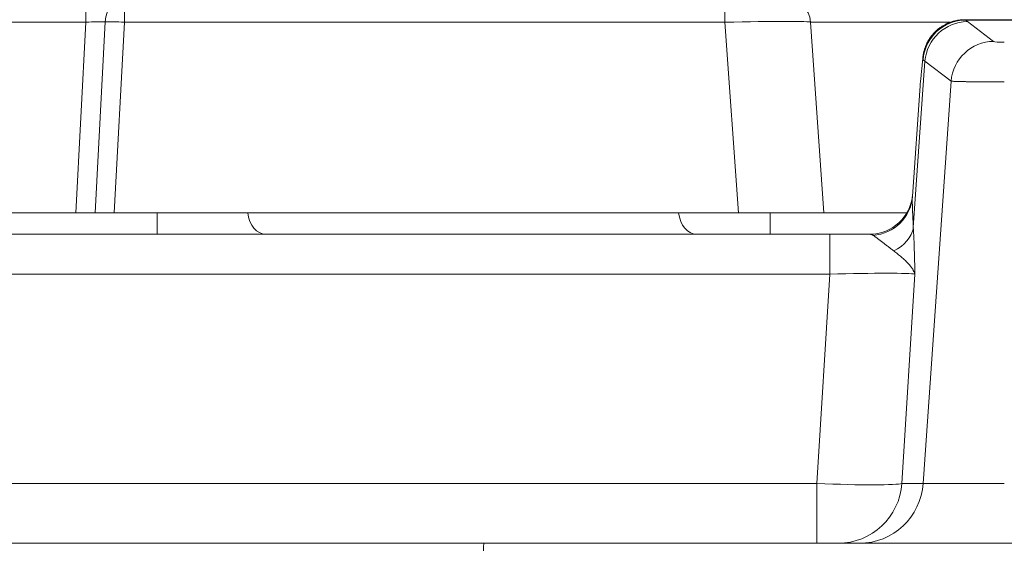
# Model space of a CAD drawing. Header units: millimetres. Extents: x -10 to 594, y 0 to 420.
# Tile 612 of 656: x 450 to 462, y 141 to 147. Entities that reach past the tile are written whole.
import ezdxf

# ---------------------------------------------------------------- set-up
doc = ezdxf.new("R2010")
doc.units = ezdxf.units.MM
doc.layers.add('1', color=7, linetype='Continuous', true_color=0xffffff)
doc.styles.add('Calibri', font='txt')
doc.dimstyles.get("Standard").update_dxf_attribs({"dimtxt": 0.18, "dimasz": 0.18, "dimexe": 0.18, "dimexo": 0.0625, "dimgap": 0.09, "dimtad": 0, "dimtih": 1, "dimtoh": 1, "dimdec": 4, "dimzin": 0, "dimdsep": 46, "dimtxsty": 'Standard', "dimcen": 0.09, "dimadec": 0, "dimazin": 0, "dimtfac": 1, "dimtdec": 4, "dimtofl": 0, "dimtmove": 0, "dimatfit": 3, "dimfxl": 0, "dimtolj": 1, "dimtzin": 0, "dimarcsym": 0})

# ---------------------------------------------------------------- blocks, each defined once
blk = doc.blocks.new('_U14')
at = {"layer": '1', "color": 18, "lineweight": 13}
for p, q in [((426.917, 131.344), (426.917, 193.658)), ((499.013, 131.344), (499.013, 193.658)), ((426.917, 191.658), (456.738, 191.658)), ((499.013, 191.658), (469.191, 191.658))]:
    blk.add_line(p, q, dxfattribs=at)
at = {"layer": '1', "color": 18}
for points in [[(426.917, 191.658), (430.417, 192.596), (430.417, 190.72)], [(499.013, 191.658), (495.513, 190.72), (495.513, 192.596)]]:
    blk.add_solid(points, dxfattribs=at)
at = {"layer": '1', "color": 18, "linetype": 'Continuous', "lineweight": 13, "char_height": 3.5, "attachment_point": 7, "line_spacing_factor": 1.399613, "style": 'Calibri'}
for s, insert in [('\\fCalibri|b0|i0;\\W1.0000;1.44', (458.424, 188.674)), ('\\fCalibri|b0|i0;\\W1.0000;DEFLATED TUBE WIDTH', (436.94, 181.665))]:
    blk.add_mtext(s, dxfattribs=dict(at, insert=insert))

msp = doc.modelspace()

# ---------------------------------------------------------------- linework, layer by layer
at = {"layer": '1', "color": 155, "linetype": 'Continuous', "lineweight": 13}
for p, q in [((450.828, 147.34), (450.828, 147.061)), ((451.275, 147.34), (451.275, 147.061)), ((458.274, 147.34), (458.274, 147.061)), ((450.828, 147.061), (447.302, 147.061)), ((450.711, 144.84), (450.828, 147.061)), ((450.935, 144.84), (451.051, 147.065)), ((451.275, 147.061), (451.158, 144.84)), ((458.274, 147.061), (451.275, 147.061)), ((458.43, 144.84), (458.274, 147.061)), ((459.272, 147.061), (460.896, 147.061)), ((464.849, 147.086), (461.08, 147.086)), ((461.099, 147.068), (461.404, 146.837)), ((460.604, 146.605), (460.469, 144.667)), ((460.58, 146.625), (460.578, 146.625)), ((460.909, 146.374), (460.604, 146.605)), ((460.583, 141.687), (460.909, 146.374)), ((451.656, 144.59), (451.656, 144.84)), ((458.799, 144.59), (458.799, 144.84)), ((459.497, 144.59), (459.497, 144.125)), ((459.497, 144.125), (446.994, 144.125)), ((459.346, 141.687), (459.497, 144.125)), ((460.487, 144.125), (460.336, 141.687)), ((447.164, 141.687), (459.346, 141.687)), ((459.346, 140.99), (459.346, 141.687)), ((460.336, 141.687), (460.583, 141.687)), ((460.583, 141.687), (461.529, 141.687))]:
    msp.add_line(p, q, dxfattribs=at)
at = {"layer": '1', "color": 155, "linetype": 'Continuous', "lineweight": 18}
for p, q in [((459.272, 147.061), (459.427, 144.84)), ((461.069, 147.09), (461.077, 147.09)), ((461.077, 147.09), (464.852, 147.09)), ((460.458, 145.029), (460.548, 146.32)), ((450.711, 144.84), (447.419, 144.84)), ((450.711, 144.84), (450.935, 144.84)), ((451.158, 144.84), (450.935, 144.84)), ((451.158, 144.84), (458.43, 144.84)), ((459.427, 144.84), (458.43, 144.84)), ((459.427, 144.84), (460.394, 144.84)), ((446.994, 144.59), (459.497, 144.59)), ((459.497, 144.59), (459.961, 144.59))]:
    msp.add_line(p, q, dxfattribs=at)
for centre, radius, start, end in [((458.973, 147.04), 0.3, 4, 90), ((459.961, 145.09), 0.5, 270, 356)]:
    msp.add_arc(centre, radius, start, end, dxfattribs=at)
at = {"layer": '1', "color": 155, "linetype": 'Continuous', "lineweight": 13}
for centre, major_axis, ratio, start_param, end_param in [((451.275, 147.04), (0, 0.3), 0.747065, 0, 1.485274), ((450.826, 147.04), (0.301, 0.016), 0.068897, 0.718794, 1.559863), ((451.275, 147.04), (-0.3, 0.016), 0.069661, 4.716049, 5.557117), ((458.271, 147.04), (1.001, 0.021), 0.020826, 0.00102, 1.56695), ((461.08, 146.588), (0.394, 0.308), 0.993897, 0.910894, 2.405672), ((461.099, 146.57), (-0.302, -0.398), 0.98968, 3.795427, 5.286158), ((465.427, 147.112), (4.357, 0), 0.08749, 3.209792, 3.256452), ((461.404, 146.339), (-0.302, -0.398), 0.98968, 3.795427, 5.286158), ((461.529, 146.838), (-0.126, 0), 0.08749, 0.114859, 1.570796), ((459.959, 145.064), (0.499, -0.035), 0.976957, 4.863076, 6.283185), ((452.922, 144.89), (0, -0.3), 0.707107, 4.879838, 6.283185), ((457.943, 144.89), (0, -0.3), 0.707107, 4.879838, 6.283185), ((459.974, 144.702), (0.499, 0.032), 0.742313, 5.22945, 6.102598), ((459.49, 144.09), (1.004, 0.031), 0.034514, 0.117723, 1.563273), ((459.345, 141.74), (-0.999, 0.046), 0.052205, 1.574298, 3.019848), ((459.593, 141.74), (0, 0.75), 0.992696, 3.141593, 4.642576), ((459.841, 141.74), (0, -0.75), 0.992696, 0, 1.500983)]:
    msp.add_ellipse(centre, major_axis=major_axis, ratio=ratio, start_param=start_param, end_param=end_param, dxfattribs=at)
at = {"layer": '1', "color": 155, "linetype": 'Continuous', "lineweight": 18}
msp.add_ellipse((461.077, 146.59), major_axis=(0, 0.5), ratio=0.997935, start_param=0, end_param=1.500983, dxfattribs=at)
for points, knots in [([(460.903, 147.061), (460.891, 147.057), (460.879, 147.053), (460.857, 147.043), (460.846, 147.037), (460.824, 147.026), (460.803, 147.013), (460.783, 147), (460.769, 146.989), (460.764, 146.985), (460.757, 146.979), (460.754, 146.977), (460.75, 146.973), (460.738, 146.964), (460.727, 146.953), (460.711, 146.936), (460.694, 146.919), (460.672, 146.891), (460.652, 146.862), (460.641, 146.842), (460.634, 146.828), (460.632, 146.826), (460.629, 146.82), (460.625, 146.812), (460.622, 146.804), (460.615, 146.788), (460.61, 146.777), (460.604, 146.76), (460.602, 146.754), (460.599, 146.743), (460.597, 146.737), (460.592, 146.72), (460.589, 146.708), (460.586, 146.69), (460.585, 146.685), (460.583, 146.673), (460.581, 146.661), (460.58, 146.646), (460.579, 146.635), (460.579, 146.631), (460.578, 146.628), (460.578, 146.626), (460.578, 146.625)], [0, 0, 0, 0, 0.0625, 0.0625, 0.125, 0.125, 0.1875, 0.25, 0.25, 0.28125, 0.28125, 0.296875, 0.296875, 0.3125, 0.375, 0.375, 0.4375, 0.5, 0.5625, 0.625, 0.625, 0.640625, 0.640625, 0.65625, 0.6875, 0.6875, 0.75, 0.75, 0.78125, 0.78125, 0.8125, 0.8125, 0.875, 0.875, 0.90625, 0.90625, 0.9375, 0.96875, 0.984375, 0.992188, 0.992188, 1, 1, 1, 1]), ([(461.069, 147.09), (461.062, 147.09), (461.051, 147.09), (461.04, 147.089), (461.033, 147.089), (461.03, 147.088), (461.012, 147.087), (460.998, 147.085), (460.97, 147.08), (460.943, 147.074), (460.916, 147.066), (460.903, 147.061)], [0, 0, 0, 0, 0.125, 0.1875, 0.1875, 0.25, 0.25, 0.5, 0.5, 0.75, 1, 1, 1, 1]), ([(460.578, 146.625), (460.577, 146.609), (460.575, 146.593), (460.572, 146.562), (460.571, 146.547), (460.567, 146.518), (460.566, 146.504), (460.564, 146.483), (460.563, 146.476), (460.562, 146.466), (460.562, 146.463), (460.561, 146.456), (460.561, 146.453), (460.559, 146.437), (460.558, 146.424), (460.555, 146.401), (460.554, 146.39), (460.552, 146.368), (460.55, 146.348), (460.549, 146.329), (460.548, 146.32)], [0, 0, 0, 0, 0.125, 0.125, 0.25, 0.25, 0.375, 0.375, 0.4375, 0.4375, 0.46875, 0.46875, 0.5, 0.5, 0.625, 0.625, 0.75, 0.75, 0.875, 1, 1, 1, 1]), ([(444.108, 140.99), (444.574, 140.99), (445.041, 140.99), (445.976, 140.99), (446.444, 140.99), (447.383, 140.99), (447.853, 140.99), (448.796, 140.99), (449.268, 140.99), (450.215, 140.99), (450.689, 140.99), (451.639, 140.99), (452.115, 140.99), (453.069, 140.99), (453.547, 140.99), (454.504, 140.99), (454.984, 140.99), (455.465, 140.99)], [0, 0, 0, 0, 0.125, 0.125, 0.25, 0.25, 0.375, 0.375, 0.5, 0.5, 0.625, 0.625, 0.75, 0.75, 0.875, 0.875, 1, 1, 1, 1]), ([(455.465, 140.99), (455.777, 140.99), (456.09, 140.99), (456.715, 140.99), (457.027, 140.99), (457.965, 140.99), (458.59, 140.99), (459.84, 140.99), (460.465, 140.99), (461.402, 140.99), (461.715, 140.99), (462.184, 140.99), (462.34, 140.99), (462.652, 140.99), (462.809, 140.99), (462.965, 140.99)], [0, 0, 0, 0, 0.125, 0.125, 0.25, 0.25, 0.5, 0.5, 0.75, 0.75, 0.875, 0.875, 0.9375, 0.9375, 1, 1, 1, 1])]:
    msp.add_open_spline(points, degree=3, knots=knots, dxfattribs=at)
at = {"layer": '1', "color": 155, "linetype": 'Continuous', "lineweight": 13}
for points in [[(461.077, 147.09), (461.078, 147.09), (461.079, 147.089), (461.08, 147.086)], [(460.583, 146.623), (460.582, 146.624), (460.581, 146.625), (460.58, 146.625)], [(460.604, 146.605), (460.595, 146.611), (460.588, 146.617), (460.583, 146.623)]]:
    msp.add_open_spline(points, degree=3, dxfattribs=at)
for points, knots in [([(461.529, 146.364), (461.51, 146.364), (461.491, 146.364), (461.467, 146.364), (461.463, 146.364), (461.453, 146.364), (461.448, 146.364), (461.434, 146.364), (461.425, 146.364), (461.397, 146.364), (461.361, 146.365), (461.325, 146.365), (461.298, 146.365), (461.285, 146.365), (461.272, 146.365), (461.266, 146.365), (461.264, 146.365), (461.259, 146.365), (461.257, 146.365), (461.238, 146.365), (461.221, 146.366), (461.189, 146.366), (461.173, 146.366), (461.143, 146.367), (461.128, 146.367), (461.107, 146.367), (461.1, 146.367), (461.092, 146.367), (461.09, 146.367), (461.087, 146.367), (461.082, 146.368), (461.077, 146.368), (461.06, 146.368), (461.048, 146.368), (461.025, 146.369), (461.014, 146.369), (460.994, 146.37), (460.984, 146.37), (460.973, 146.37), (460.971, 146.37), (460.968, 146.37), (460.967, 146.37), (460.965, 146.37), (460.964, 146.371), (460.959, 146.371), (460.955, 146.371), (460.944, 146.371), (460.931, 146.372), (460.922, 146.373), (460.914, 146.373), (460.911, 146.374), (460.909, 146.374)], [0, 0, 0, 0, 0.0625, 0.0625, 0.078125, 0.078125, 0.09375, 0.09375, 0.125, 0.125, 0.1875, 0.25, 0.25, 0.28125, 0.296875, 0.296875, 0.304688, 0.304688, 0.3125, 0.3125, 0.375, 0.375, 0.4375, 0.4375, 0.5, 0.5, 0.53125, 0.53125, 0.539062, 0.539062, 0.546875, 0.5625, 0.5625, 0.625, 0.625, 0.6875, 0.6875, 0.75, 0.75, 0.765625, 0.765625, 0.773437, 0.773437, 0.78125, 0.78125, 0.8125, 0.8125, 0.875, 0.9375, 0.9375, 1, 1, 1, 1]), ([(460.458, 145.029), (460.458, 145.022), (460.457, 145.014), (460.457, 144.999), (460.457, 144.994), (460.457, 144.986), (460.457, 144.984), (460.457, 144.978), (460.457, 144.975), (460.457, 144.96), (460.457, 144.948), (460.458, 144.92), (460.458, 144.905), (460.46, 144.874), (460.46, 144.858), (460.461, 144.832), (460.462, 144.823), (460.462, 144.809), (460.462, 144.805), (460.463, 144.796), (460.463, 144.791), (460.464, 144.768), (460.465, 144.748), (460.467, 144.708), (460.468, 144.688), (460.469, 144.667)], [0, 0, 0, 0, 0.125, 0.125, 0.1875, 0.1875, 0.21875, 0.21875, 0.25, 0.25, 0.375, 0.375, 0.5, 0.5, 0.625, 0.625, 0.6875, 0.6875, 0.71875, 0.71875, 0.75, 0.75, 0.875, 0.875, 1, 1, 1, 1]), ([(460, 144.577), (459.993, 144.581), (459.987, 144.584), (459.974, 144.589), (459.967, 144.59), (459.961, 144.59)], [0, 0, 0, 0, 0.5, 0.5, 1, 1, 1, 1]), ([(460.242, 144.396), (460.23, 144.404), (460.219, 144.413), (460.197, 144.43), (460.186, 144.438), (460.163, 144.456), (460.152, 144.464), (460.13, 144.481), (460.12, 144.489), (460.099, 144.505), (460.088, 144.513), (460.068, 144.529), (460.059, 144.536), (460.045, 144.546), (460.041, 144.55), (460.034, 144.554), (460.032, 144.556), (460.028, 144.559), (460.026, 144.56), (460.015, 144.568), (460.008, 144.573), (460, 144.577)], [0, 0, 0, 0, 0.125, 0.125, 0.25, 0.25, 0.375, 0.375, 0.5, 0.5, 0.625, 0.625, 0.75, 0.75, 0.8125, 0.8125, 0.84375, 0.84375, 0.875, 0.875, 1, 1, 1, 1]), ([(460.469, 144.667), (460.472, 144.627), (460.474, 144.586), (460.477, 144.521), (460.478, 144.499), (460.479, 144.454), (460.48, 144.432), (460.482, 144.363), (460.483, 144.316), (460.485, 144.245), (460.485, 144.221), (460.486, 144.185), (460.486, 144.167), (460.487, 144.146), (460.487, 144.135), (460.487, 144.131), (460.487, 144.128), (460.487, 144.126), (460.487, 144.125)], [0, 0, 0, 0, 0.25, 0.25, 0.375, 0.375, 0.5, 0.5, 0.75, 0.75, 0.875, 0.875, 0.9375, 0.96875, 0.984375, 0.992187, 0.992187, 1, 1, 1, 1]), ([(460.487, 144.125), (460.487, 144.125), (460.487, 144.126), (460.486, 144.127), (460.486, 144.129), (460.484, 144.134), (460.481, 144.144), (460.477, 144.152), (460.474, 144.16), (460.472, 144.163), (460.469, 144.168), (460.465, 144.177), (460.46, 144.185), (460.453, 144.196), (460.449, 144.202), (460.441, 144.213), (460.437, 144.218), (460.423, 144.235), (460.413, 144.246), (460.4, 144.26), (460.397, 144.263), (460.391, 144.269), (460.389, 144.271), (460.38, 144.28), (460.374, 144.286), (460.356, 144.303), (460.343, 144.314), (460.315, 144.337), (460.301, 144.349), (460.272, 144.372), (460.257, 144.384), (460.242, 144.396)], [0, 0, 0, 0, 0.007813, 0.007813, 0.015625, 0.03125, 0.0625, 0.125, 0.125, 0.15625, 0.15625, 0.1875, 0.25, 0.25, 0.3125, 0.3125, 0.375, 0.375, 0.5, 0.5, 0.53125, 0.53125, 0.5625, 0.5625, 0.625, 0.625, 0.75, 0.75, 0.875, 0.875, 1, 1, 1, 1]), ([(455.454, 140.538), (455.455, 140.66), (455.456, 140.777), (455.46, 140.943), (455.462, 140.99), (455.465, 140.99)], [0, 0, 0, 0, 0.5, 0.5, 1, 1, 1, 1])]:
    msp.add_open_spline(points, degree=3, knots=knots, dxfattribs=at)

# ---------------------------------------------------------------- dimensions: what is measured, and where the dimension line sits
at = {"layer": '1', "color": 18, "linetype": 'Continuous', "lineweight": 13}
dim = msp.add_linear_dim(base=(426.917, 191.658), p1=(499.013, 131.344), p2=(426.917, 131.344), text=' <> \\P\\fCalibri|b0|i0;\\C18;{\\H1.00x;\\fCalibri|b0|i0;DEFLATED TUBE WIDTH\\fCalibri|b0|i0;}\\C18;', dimstyle='Standard', override={"dimtxt": 3.5, "dimasz": 3.5, "dimexe": 2, "dimexo": 0, "dimgap": 1.5, "dimtih": 0, "dimtoh": 0, "dimdec": 2, "dimlfac": 0.02, "dimdsep": 46, "dimlunit": 2, "dimtxsty": 'Calibri', "dimsah": 1, "dimse1": 0, "dimse2": 0, "dimsd1": 0, "dimsd2": 0, "dimclrd": 18, "dimclre": 18, "dimclrt": 18, "dimtol": 0, "dimtm": -0.1, "dimtfac": 1, "dimtdec": 2, "dimtofl": 1, "dimtmove": 0, "dimlwd": 13, "dimlwe": 13}, dxfattribs=at)
dim.commit()
dim.dimension.update_dxf_attribs({"geometry": '_U14', "text_midpoint": (462.965, 191.658), "dimtype": 160})

doc.saveas('drawing.dxf')
